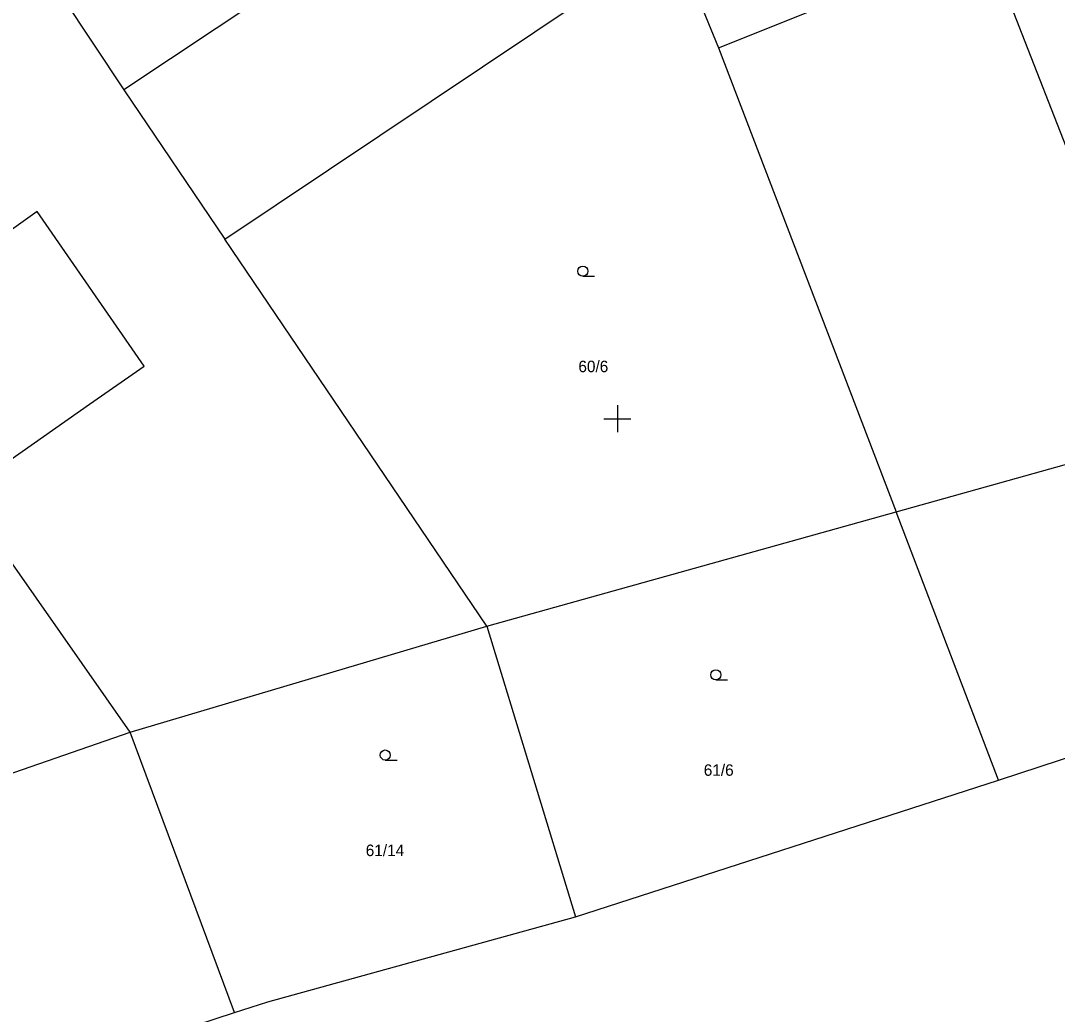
# Model space of a CAD drawing. Extents: x -703403 to -701924, y -1022520 to -1021856.
# Drawn here: x -703097.07 to -703058.73, y -1022097.03 to -1022060.28 of the extents above; entities that cross this region are included whole.
import ezdxf

# ---------------------------------------------------------------- set-up
doc = ezdxf.new("R2010")
doc.units = 0
for name, color, linetype in [('Z_hektometricka_sit', 7, 'Continuous'), ('Z_katastr_cisla_pozemkova', 7, 'Continuous'), ('Z_katastr_hranice', 7, 'Continuous'), ('Z_katastr_vnitrni_kresba', 7, 'Continuous'), ('Z_katastr_znacky_kultur', 7, 'Continuous')]:
    doc.layers.add(name, color=color, linetype=linetype)

msp = doc.modelspace()

# ---------------------------------------------------------------- linework, layer by layer
at = {"layer": 'Z_hektometricka_sit'}
for p, q in [((-703075, -1022074.5), (-703075, -1022075.5)), ((-703075.5, -1022075), (-703074.5, -1022075))]:
    msp.add_line(p, q, dxfattribs=at)
at = {"layer": 'Z_katastr_hranice'}
for p, q in [((-703089.52, -1022068.36), (-703072.9, -1022057.24)), ((-703072.9, -1022057.24), (-703071.26, -1022061.28)), ((-703096.77, -1022057.55), (-703093.26, -1022062.83)), ((-703054.27, -1022075.53), (-703060.65, -1022059.16)), ((-703071.26, -1022061.28), (-703064.68, -1022078.44)), ((-703093.26, -1022062.83), (-703089.52, -1022068.36)), ((-703079.83, -1022082.68), (-703089.52, -1022068.36)), ((-703064.68, -1022078.44), (-703054.27, -1022075.53)), ((-703079.83, -1022082.68), (-703064.68, -1022078.44)), ((-703060.9, -1022088.37), (-703064.68, -1022078.44)), ((-703093.02, -1022086.6), (-703097.38, -1022080.37)), ((-703093.02, -1022086.6), (-703079.83, -1022082.68)), ((-703079.83, -1022082.68), (-703076.55, -1022093.43)), ((-703060.9, -1022088.37), (-703050.86, -1022085.06)), ((-703107.31, -1022091.54), (-703093.02, -1022086.6)), ((-703089.17, -1022096.97), (-703093.02, -1022086.6)), ((-703076.55, -1022093.43), (-703060.9, -1022088.37)), ((-703087.93, -1022096.57), (-703076.55, -1022093.43)), ((-703089.17, -1022096.97), (-703087.93, -1022096.57)), ((-703103.78, -1022101.7), (-703089.17, -1022096.97))]:
    msp.add_line(p, q, dxfattribs=at)
at = {"layer": 'Z_katastr_vnitrni_kresba'}
for p, q in [((-703078.99, -1022053.35), (-703093.26, -1022062.83)), ((-703071.26, -1022061.28), (-703062.18, -1022057.65)), ((-703096.47, -1022067.34), (-703098.48, -1022068.76)), ((-703092.51, -1022073.06), (-703096.47, -1022067.34)), ((-703094.53, -1022074.46), (-703092.51, -1022073.06)), ((-703099.05, -1022077.63), (-703094.53, -1022074.46))]:
    msp.add_line(p, q, dxfattribs=at)
at = {"layer": 'Z_katastr_znacky_kultur'}
for p, q in [((-703076.278, -1022069.73), (-703075.841, -1022069.73)), ((-703071.358, -1022084.66), (-703070.921, -1022084.66)), ((-703083.588, -1022087.63), (-703083.151, -1022087.63))]:
    msp.add_line(p, q, dxfattribs=at)
for centre in [(-703076.278, -1022069.542), (-703071.358, -1022084.472), (-703083.588, -1022087.442)]:
    msp.add_circle(centre, 0.187, dxfattribs=at)

# ---------------------------------------------------------------- texts
at = {"layer": 'Z_katastr_cisla_pozemkova'}
for s, p in [('60/6', (-703076.443, -1022073.28)), ('61/6', (-703071.804, -1022088.21)), ('61/14', (-703084.31, -1022091.179))]:
    msp.add_text(s, height=0.425, dxfattribs=at).set_placement(p)

doc.saveas('drawing.dxf')
